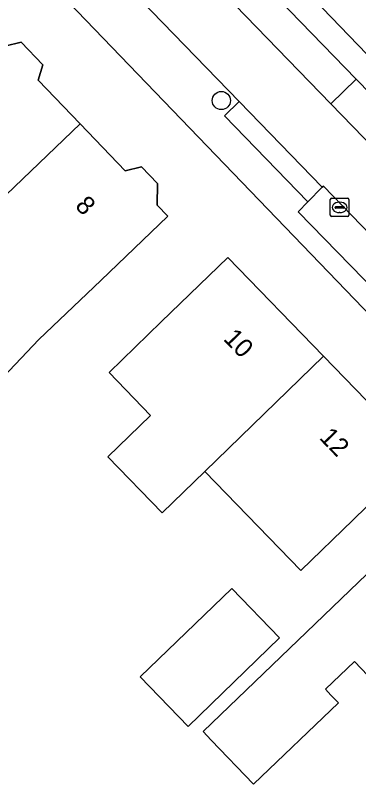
# Model space of a CAD drawing. Extents: x 161772 to 163126, y 383092 to 383917.
# Drawn here: x 162123 to 162141.48, y 383411.71 to 383453.39 of the extents above; entities that cross this region are included whole.
import ezdxf

# ---------------------------------------------------------------- set-up
doc = ezdxf.new("R2010")
doc.units = 0
for name, color, linetype in [('IMGEO_Boom', 7, 'Continuous'), ('IMGEO_Erf', 7, 'Continuous'), ('IMGEO_Kolk', 7, 'Continuous'), ('IMGEO_Pand', 7, 'Continuous'), ('IMGEO_Pand_nummerreeks', 7, 'Continuous'), ('IMGEO_Parkeervlak_open', 7, 'Continuous'), ('IMGEO_Rijbaan_lokaal_open', 7, 'Continuous'), ('IMGEO_Voetpad_gesloten', 7, 'Continuous'), ('IMGEO_Voetpad_open', 7, 'Continuous')]:
    doc.layers.add(name, color=color, linetype=linetype)

msp = doc.modelspace()

# ---------------------------------------------------------------- linework, layer by layer
at = {"layer": 'IMGEO_Boom'}
msp.add_circle((162134.09, 383448.8), 0.489, dxfattribs=at)
at = {"layer": 'IMGEO_Erf'}
for points in [[(162184.032, 383393.274), (162150.539, 383428.274), (162150.594, 383428.39), (162124.921, 383455.092), (162125.07, 383455.226), (162117.429, 383462.692), (162117.208, 383462.523), (162111.823, 383466.516), (162107.132, 383469.149), (162104.903, 383470.142), (162100.337, 383471.381), (162086.524, 383472.415)], [(162124.151, 383469.777), (162146.748, 383446.299), (162164.511, 383427.931), (162164.384, 383427.827), (162167.143, 383425.007), (162167.165, 383425.116), (162173.798, 383418.361)], [(162122.432, 383451.725), (162123.31, 383451.939), (162124.467, 383450.73), (162124.226, 383449.903), (162126.489, 383447.537), (162128.901, 383445.016), (162129.787, 383445.232), (162130.649, 383444.331), (162130.623, 383443.167), (162131.203, 383442.561), (162127.59, 383439.105), (162124.25, 383435.91), (162120.731, 383432.225)]]:
    msp.add_lwpolyline(points, dxfattribs=at)
for points in [[(162130.895, 383426.573), (162127.969, 383429.591), (162130.278, 383431.829), (162128.038, 383434.143), (162130.843, 383436.864), (162134.432, 383440.344), (162139.601, 383435.013), (162144.772, 383429.681), (162141.183, 383426.201), (162138.367, 383423.47), (162133.201, 383428.808)], [(162141.265, 383418.564), (162139.695, 383417.062), (162139.997, 383416.747), (162140.4, 383416.326), (162135.823, 383411.946), (162133.544, 383414.327), (162133.113, 383414.777), (162146.571, 383427.738), (162147.013, 383427.277), (162149.344, 383424.842), (162150.281, 383424.822), (162150.955, 383424.117), (162150.933, 383423.083), (162151.416, 383422.579), (162147.804, 383419.122), (162144.106, 383415.583)], [(162129.72, 383417.735), (162134.646, 383422.502), (162137.23, 383419.831), (162132.309, 383415.059)]]:
    msp.add_lwpolyline(points, close=True, dxfattribs=at)
at = {"layer": 'IMGEO_Kolk'}
for p, q in [((162140.034, 383443.541), (162140.886, 383443.541)), ((162139.959, 383442.615), (162139.959, 383443.467)), ((162140.447, 383443.321), (162140.472, 383443.321)), ((162140.96, 383443.467), (162140.96, 383442.615)), ((162140.218, 383443.035), (162140.218, 383443.047)), ((162140.656, 383442.998), (162140.258, 383442.998)), ((162140.261, 383443.084), (162140.659, 383443.084)), ((162140.47, 383442.761), (162140.445, 383442.761)), ((162140.702, 383443.047), (162140.702, 383443.035)), ((162140.886, 383442.541), (162140.034, 383442.541))]:
    msp.add_line(p, q, dxfattribs=at)
for points in [[(162140.034, 383443.541), (162140.886, 383443.541)], [(162139.959, 383442.615), (162139.959, 383443.467)], [(162140.96, 383443.467), (162140.96, 383442.615)], [(162140.886, 383442.541), (162140.034, 383442.541)]]:
    msp.add_lwpolyline(points, dxfattribs=at)
for centre, radius, start, end in [((162140.036, 383443.465), 0.0765, 91.552, 178.448), ((162140.036, 383443.465), 0.0765, 91.552, 178.448), ((162140.884, 383443.465), 0.0765, 1.552, 88.448), ((162140.884, 383443.465), 0.0765, 1.552, 88.448), ((162140.258, 383443.044), 0.0403, 85.8775, 175.7526), ((162140.255, 383443.034), 0.0366, 178.938, 274.7102), ((162140.659, 383443.041), 0.043, 264.8664, 352.4533), ((162140.663, 383443.046), 0.0386, 1.7309, 96.639), ((162140.036, 383442.617), 0.0765, 181.552, 268.448), ((162140.036, 383442.617), 0.0765, 181.552, 268.448), ((162140.884, 383442.617), 0.0765, 271.552, 358.448), ((162140.884, 383442.617), 0.0765, 271.552, 358.448)]:
    msp.add_arc(centre, radius, start, end, dxfattribs=at)
for centre, major_axis, ratio, start_param, end_param in [((162140.446, 383443.041), (-0.387, 0.002), 0.722429, 4.712389, 7.853982), ((162140.471, 383443.041), (-0.39, 0.002), 0.717154, 1.570796, 4.712389)]:
    msp.add_ellipse(centre, major_axis=major_axis, ratio=ratio, start_param=start_param, end_param=end_param, dxfattribs=at)
at = {"layer": 'IMGEO_Pand'}
for points in [[(162113.662, 383446.203), (162116.433, 383443.306), (162114.92, 383441.859), (162115.53, 383441.221), (162113.752, 383439.52), (162115.829, 383437.349), (162117.608, 383439.049), (162126.489, 383447.537), (162124.226, 383449.903), (162124.467, 383450.73), (162123.31, 383451.939), (162122.432, 383451.725), (162121.024, 383453.197)], [(162126.489, 383447.537), (162117.608, 383439.049), (162115.829, 383437.349), (162117.835, 383435.252), (162120.731, 383432.225), (162124.25, 383435.91), (162127.59, 383439.105), (162131.203, 383442.561), (162130.623, 383443.167), (162130.649, 383444.331), (162129.787, 383445.232), (162128.901, 383445.016)], [(162139.601, 383435.013), (162134.432, 383440.344), (162130.843, 383436.864), (162128.038, 383434.143), (162130.278, 383431.829), (162127.969, 383429.591), (162130.895, 383426.573), (162133.201, 383428.808)], [(162139.601, 383435.013), (162133.201, 383428.808), (162138.367, 383423.47), (162141.183, 383426.201), (162144.772, 383429.681)], [(162147.804, 383419.122), (162151.416, 383422.579), (162150.933, 383423.083), (162150.955, 383424.117), (162150.281, 383424.822), (162149.344, 383424.842), (162147.013, 383427.277), (162146.571, 383427.738), (162133.113, 383414.777), (162133.544, 383414.327), (162135.823, 383411.946), (162140.4, 383416.326), (162139.997, 383416.747), (162139.695, 383417.062), (162141.265, 383418.564), (162144.106, 383415.583)], [(162132.309, 383415.059), (162137.23, 383419.831), (162134.646, 383422.502), (162129.72, 383417.735)]]:
    msp.add_lwpolyline(points, close=True, dxfattribs=at)
at = {"layer": 'IMGEO_Parkeervlak_open'}
msp.add_lwpolyline([(162123.379, 383465.784), (162139.993, 383448.624), (162141.362, 383449.954), (162126.398, 383465.384)], dxfattribs=at)
msp.add_lwpolyline([(162148.747, 383434.702), (162139.588, 383444.181), (162139.521, 383444.123), (162138.751, 383443.331), (162138.229, 383442.804), (162147.38, 383433.399)], close=True, dxfattribs=at)
at = {"layer": 'IMGEO_Rijbaan_lokaal_open'}
msp.add_lwpolyline([(162229.084, 383356.526), (162227.035, 383358.663), (162144.674, 383443.797), (162139.993, 383448.624), (162123.379, 383465.784), (162118.063, 383471.34), (162114.715, 383469.726), (162115.405, 383468.922), (162119.726, 383464.542), (162135.053, 383448.745), (162139.521, 383444.123), (162139.588, 383444.181), (162148.747, 383434.702), (162151.652, 383431.699), (162162.314, 383420.669), (162185.398, 383397.017), (162189.805, 383392.461), (162198.133, 383383.722), (162235.904, 383344.593), (162238.48, 383346.724)], close=True, dxfattribs=at)
at = {"layer": 'IMGEO_Voetpad_gesloten'}
for points in [[(162113.593, 383471.954), (162110.865, 383472.685), (162104.678, 383474.608), (162100.337, 383471.381), (162104.903, 383470.142), (162107.132, 383469.149), (162111.823, 383466.516), (162117.208, 383462.523), (162117.429, 383462.692), (162125.07, 383455.226), (162124.921, 383455.092), (162150.594, 383428.39), (162150.539, 383428.274), (162184.032, 383393.274), (162186.711, 383390.706), (162198.139, 383378.591), (162198.256, 383378.698), (162215.237, 383360.897), (162231.771, 383343.74), (162232.967, 383342.555), (162234.371, 383341.095)], [(162238.48, 383346.724), (162239.996, 383345.054), (162240.594, 383344.436), (162243.372, 383346.601), (162237.143, 383353.041), (162225.52, 383365.058), (162192.872, 383399.214), (162192.761, 383399.098), (162187.816, 383404.232), (162187.734, 383404.146), (162182.533, 383409.335), (162182.621, 383409.404), (162173.894, 383418.482), (162173.798, 383418.361), (162167.165, 383425.116), (162167.143, 383425.007), (162164.384, 383427.827), (162164.511, 383427.931), (162146.748, 383446.299), (162124.151, 383469.777)], [(162232.741, 383345.129), (162188.472, 383391.139), (162184.058, 383395.679), (162150.325, 383430.382), (162147.38, 383433.399), (162138.229, 383442.804), (162138.751, 383443.331), (162134.258, 383447.982), (162135.053, 383448.745), (162119.726, 383464.542), (162118.937, 383463.776), (162114.594, 383468.182), (162115.405, 383468.922), (162114.715, 383469.726)], [(162126.398, 383465.384), (162141.362, 383449.954), (162146.078, 383445.121), (162166.479, 383423.941), (162202.24, 383387.094), (162228.36, 383359.913), (162230.382, 383357.811), (162237.721, 383350.184)]]:
    msp.add_lwpolyline(points, dxfattribs=at)
at = {"layer": 'IMGEO_Voetpad_open'}
for points in [[(162139.993, 383448.624), (162144.674, 383443.797), (162146.078, 383445.121), (162141.362, 383449.954)], [(162135.053, 383448.745), (162134.258, 383447.982), (162138.751, 383443.331), (162139.521, 383444.123)]]:
    msp.add_lwpolyline(points, close=True, dxfattribs=at)

# ---------------------------------------------------------------- texts
at = {"layer": 'IMGEO_Pand_nummerreeks'}
for s, rotation, p in [('8', 313.7884, (162126.164, 383443.078)), ('10', 314.1189, (162134.152, 383435.92)), ('12', 314.1189, (162139.318, 383430.594))]:
    msp.add_text(s, height=1, rotation=rotation, dxfattribs=at).set_placement(p)

doc.saveas('drawing.dxf')
